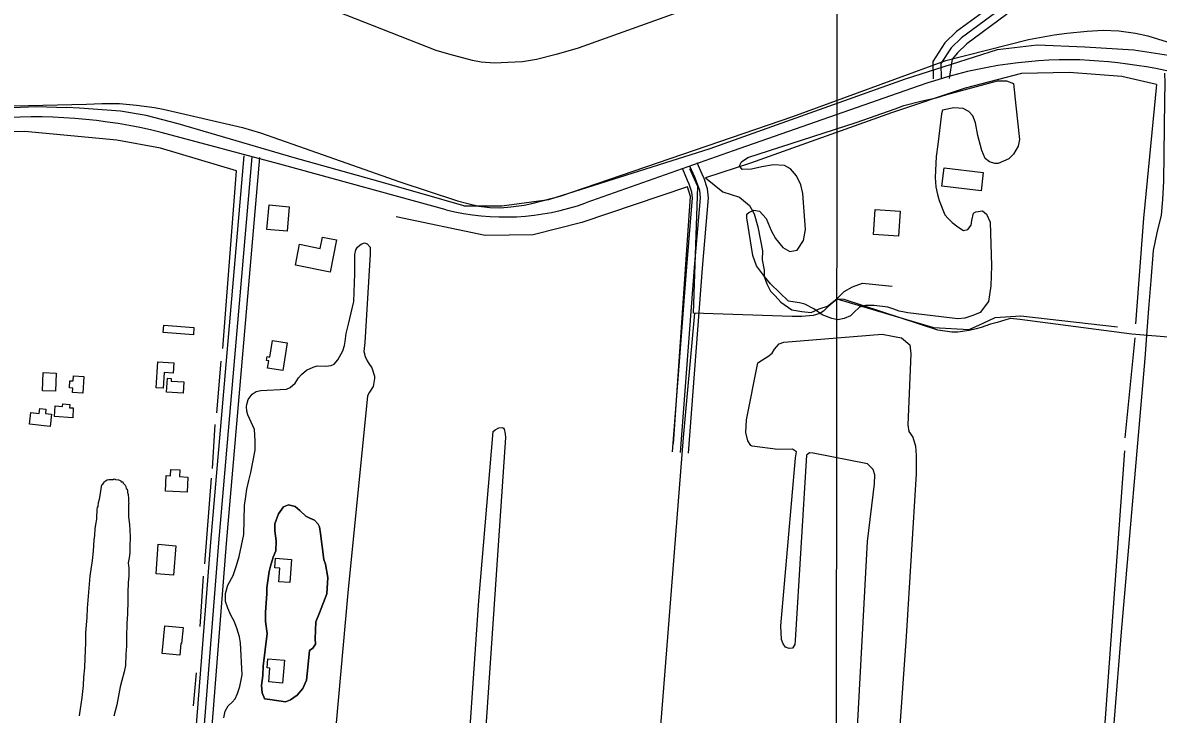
# Model space of a CAD drawing. Extents: x 3219052 to 3256913, y 800770 to 826146.
# Drawn here: x 3237402 to 3239544, y 809821 to 811124 of the extents above; entities that cross this region are included whole.
import ezdxf

# ---------------------------------------------------------------- set-up
doc = ezdxf.new("R2010")
doc.units = 0
for name, color, linetype in [('V-BLDG-OTLN', 7, 'Continuous'), ('V-DTCH-CNTR', 7, 'Continuous'), ('V-GRID-MAJR', 7, 'Continuous'), ('V-LEVE-TOET', 7, 'Continuous'), ('V-ROAD-CNTR', 7, 'Continuous'), ('V-SITE-VEGE', 7, 'Continuous'), ('V-TOPO-SHOR', 7, 'Continuous')]:
    doc.layers.add(name, color=color, linetype=linetype)

msp = doc.modelspace()

# ---------------------------------------------------------------- linework, layer by layer
at = {"layer": 'V-BLDG-OTLN'}
for points in [[(3239213.6, 810841.5), (3239209.4, 810807.2), (3239135.6, 810816.2), (3239139.7, 810850.4)], [(3237900.7, 810731.1), (3237862.8, 810734.5), (3237866.9, 810780.6), (3237904.8, 810777.2)], [(3239009.7, 810772), (3239056.5, 810769.1), (3239053.6, 810722), (3239006.8, 810724.9)], [(3237916.4, 810666.9), (3237924.4, 810706.5), (3237963.3, 810698.6), (3237967.6, 810720.1), (3237994.2, 810714.7), (3237981.9, 810653.7)], [(3237724.2, 810535.9), (3237667, 810540.2), (3237668.1, 810553.9), (3237725.2, 810549.7)], [(3237892.6, 810468.4), (3237864, 810473), (3237866.3, 810487), (3237861.8, 810487.7), (3237863, 810494.9), (3237868, 810494.1), (3237873.1, 810525.4), (3237901, 810520.9)], [(3237653.8, 810436.2), (3237657.1, 810484.9), (3237687.1, 810482.9), (3237685.9, 810463.8), (3237669.3, 810464.9), (3237667.3, 810435.3)], [(3237464.1, 810429.6), (3237439.6, 810430.7), (3237441.1, 810465), (3237465.6, 810464)], [(3237517.6, 810457.6), (3237515.5, 810425.8), (3237496.2, 810427.1), (3237496.8, 810435.7), (3237490.3, 810436.1), (3237491.2, 810449.5), (3237497.5, 810449.1), (3237498.1, 810458.9)], [(3237673.7, 810428.1), (3237675.3, 810454.2), (3237682.5, 810453.8), (3237682.2, 810448.8), (3237706.4, 810447.3), (3237705.1, 810426.2)], [(3237462.2, 810381.8), (3237463.5, 810402.1), (3237477.5, 810401.1), (3237477.8, 810405.8), (3237491.2, 810404.9), (3237490.8, 810398.5), (3237497.7, 810398.1), (3237496.5, 810379.5)], [(3237453.8, 810363.5), (3237415.3, 810367.8), (3237417.7, 810389.8), (3237433.5, 810388), (3237434.5, 810396.9), (3237445.9, 810395.6), (3237445, 810387.5), (3237456.3, 810386.3)], [(3237713.7, 810268), (3237712.4, 810239.7), (3237671.6, 810241.5), (3237672.9, 810270.7), (3237680.7, 810270.3), (3237681.3, 810282.3), (3237698.7, 810281.6), (3237698.1, 810268.7)], [(3237691.1, 810138.6), (3237686.7, 810083.3), (3237653.7, 810085.9), (3237658, 810141.2)], [(3237905.8, 810069.1), (3237885, 810070.6), (3237886.9, 810096.5), (3237877.6, 810097.2), (3237878.9, 810115), (3237909, 810112.8)], [(3237704.7, 809984.3), (3237701.8, 809954.2), (3237700.5, 809954.4), (3237698.4, 809932.2), (3237665, 809935.4), (3237670.1, 809987.6)], [(3237892.1, 809879.8), (3237866.3, 809882), (3237868.5, 809908.1), (3237863.2, 809908.6), (3237864.6, 809925.6), (3237895.7, 809923)]]:
    msp.add_lwpolyline(points, close=True, dxfattribs=at)
at = {"layer": 'V-DTCH-CNTR'}
for points in [[(3239256.8, 807089.3), (3239286.6, 807509.2), (3239316.8, 807924.6), (3239370.7, 808635.8), (3239412.2, 809128.7), (3239434.6, 809482.4), (3239474, 809976.1), (3239518.9, 810491.3), (3239522.1, 810534.9), (3239525.7, 810585.4), (3239530.1, 810638.6), (3239534.2, 810694.9), (3239541.2, 810728.2), (3239549.6, 810761.4), (3239551.5, 810783.1), (3239552.1, 810790.7), (3239553.7, 810825.3), (3239556, 810978.2), (3239556.5, 811010.4), (3239555.6, 811028.9)], [(3239744.2, 810516.7), (3239493.7, 810537.3), (3239282.7, 810565.1), (3239264.9, 810566.4), (3239256.3, 810564), (3239239.8, 810559.2), (3239227.4, 810555.7), (3239209.5, 810549.8), (3239199.9, 810547.4), (3239186.8, 810544.3), (3239165.5, 810541.1), (3239154.5, 810540.8), (3239145.2, 810542.1), (3239128, 810544.5), (3238951.4, 810602.3), (3238939.3, 810603.3), (3238932.4, 810598.9), (3238920.4, 810588.5), (3238912.5, 810580.6), (3238905.3, 810576.1), (3238892.9, 810572.6), (3238871.6, 810570.5), (3238853, 810570.2), (3238666.9, 810577), (3238675, 810815.5), (3238660, 810848.9)], [(3238669.1, 810577), (3238647.5, 810342.3), (3238615.9, 809942.4), (3238505.9, 808551.2), (3238390.9, 807112.6), (3238318.2, 806165.9)]]:
    msp.add_lwpolyline(points, dxfattribs=at)
at = {"layer": 'V-GRID-MAJR'}
msp.add_spline([(3238932.4, 806165.2), (3238939.4, 812224), (3238946.5, 818286.2), (3238953.5, 824348.4), (3238953.5, 824351.8)], degree=3, dxfattribs=at)
at = {"layer": 'V-LEVE-TOET'}
for points in [[(3238719.9, 811173.3), (3238449.9, 811076.3), (3238408.3, 811064), (3238370.9, 811054.7), (3238344.5, 811050.4), (3238317, 811048.9), (3238292.1, 811047.9), (3238267, 811049.7), (3238250.5, 811052.6), (3238205.8, 811064.6), (3238182.2, 811071.7), (3237860.3, 811198.7)], [(3237275.7, 810965), (3237522.5, 810970.8), (3237551.6, 810972.1), (3237585.1, 810971.8), (3237616.6, 810968.6), (3237650.7, 810964.5), (3237667.2, 810961.2), (3237817, 810926.4), (3237850.9, 810916.3), (3237922.2, 810891.3), (3238113.7, 810823.9), (3238221.9, 810788.4), (3238241.7, 810783.4), (3238262.6, 810778.6), (3238283, 810775.7), (3238303.1, 810775.4), (3238322.8, 810776.9), (3238347.7, 810780), (3238362.1, 810783.6), (3238415.4, 810797.4), (3238854.2, 810947.3), (3239143, 811052.7), (3239299, 811092.5), (3239346.9, 811101.2), (3239371.2, 811104.3), (3239409.2, 811107.9), (3239439.5, 811110.1), (3239468.8, 811108.9), (3239500.3, 811104.2), (3239523.6, 811099.1), (3239596.5, 811076.8)]]:
    msp.add_lwpolyline(points, dxfattribs=at)
at = {"layer": 'V-ROAD-CNTR'}
for points in [[(3239321.5, 811227.3), (3239286.1, 811201.3), (3239239.2, 811163), (3239162.8, 811107.3), (3239141.3, 811086.4), (3239118.4, 811051.2), (3239119.1, 811018.2)], [(3239357.1, 811235), (3239295.3, 811189.4), (3239248.4, 811151.1), (3239172.5, 811095.8), (3239153, 811076.8), (3239133.5, 811046.9), (3239134.1, 811018.5)], [(3239339.3, 811203.2), (3239304.5, 811177.6), (3239257.5, 811139.2), (3239182.2, 811084.3), (3239164.7, 811067.2), (3239154.7, 811055.1), (3239149.1, 811018.8)], [(3239090.6, 811004.2), (3238742.1, 810882.7), (3238464.3, 810784.5)], [(3238200.7, 810771.3), (3237893.9, 810855.8), (3237663.5, 810917.2)], [(3237532.7, 807335.5), (3237641.7, 808681.3), (3237756.8, 810145.5), (3237819.9, 810872.9)], [(3237547.7, 807334.3), (3237656.7, 808680.1), (3237771.8, 810144.3), (3237834.8, 810871.6)], [(3237562.6, 807333.1), (3237671.6, 808678.9), (3237786.7, 810143), (3237849.7, 810870.3)], [(3238657.5, 810313.2), (3238684.2, 810661.6), (3238695.2, 810794.1), (3238693.6, 810811), (3238687, 810830.4), (3238683.4, 810838.9), (3238674.2, 810859.9)], [(3238627.6, 810315.5), (3238654.3, 810664), (3238665.1, 810793.9), (3238664.1, 810804.6), (3238658.9, 810819.7), (3238655.8, 810827), (3238646.7, 810847.8)], [(3238642.5, 810314.3), (3238669.2, 810662.8), (3238680.2, 810794), (3238678.9, 810807.8), (3238673, 810825.1), (3238669.6, 810832.9), (3238660.5, 810853.9)]]:
    msp.add_lwpolyline(points, dxfattribs=at)
for centre, radius, start, end in [((3239376.4, 810210.4), 843.7, 88.6969, 109.7988), ((3239346.7, 809989.2), 1065.8, 71.8653, 87.3728), ((3237424, 809955.5), 991.1, 76.012, 95.1225), ((3238310.6, 811214.6), 456.7, 256.0806, 289.6612)]:
    msp.add_arc(centre, radius, start, end, dxfattribs=at)
at = {"layer": 'V-SITE-VEGE'}
for p, q in [((3238837.4, 810522.3), (3239023, 810537.3)), ((3239023, 810537.3), (3239042.5, 810533.7)), ((3239042.5, 810533.7), (3239059, 810530.2)), ((3238820, 810509.1), (3238828.7, 810519)), ((3238828.7, 810519), (3238837.4, 810522.3)), ((3239059, 810530.2), (3239075.2, 810517)), ((3239075.2, 810517), (3239077, 810500)), ((3238797, 810489), (3238807.2, 810495)), ((3238807.2, 810495), (3238815.2, 810501.3)), ((3238815.2, 810501.3), (3238820, 810509.1)), ((3239077, 810500), (3239071.2, 810366.4)), ((3238767.2, 810376), (3238788.6, 810483.3)), ((3238788.6, 810483.3), (3238797, 810489)), ((3238765.8, 810351.8), (3238767.2, 810376)), ((3239071.2, 810366.4), (3239073.4, 810353.8)), ((3238769.4, 810335.9), (3238765.8, 810351.8)), ((3239073.4, 810353.8), (3239080.6, 810343.3)), ((3239080.6, 810343.3), (3239086, 810326.2)), ((3238775.4, 810327.2), (3238769.4, 810335.9)), ((3238777.5, 810326), (3238775.4, 810327.2)), ((3238826, 810319.8), (3238777.5, 810326)), ((3238853.6, 810320.2), (3238826, 810319.8)), ((3238859.3, 810316.9), (3238853.6, 810320.2)), ((3239086, 810326.2), (3239087.2, 810308.6)), ((3238832, 809987.7), (3238859.6, 810304)), ((3238880.3, 810309.1), (3238858.7, 809960.2)), ((3238861.1, 810315.7), (3238859.3, 810316.9)), ((3238859.6, 810304), (3238861.1, 810315.7)), ((3238885.6, 810313.6), (3238880.3, 810309.1)), ((3238892.8, 810312.7), (3238885.6, 810313.6)), ((3238995.3, 810292.9), (3238892.8, 810312.7)), ((3239087.2, 810308.6), (3239087, 810273.8)), ((3239005.8, 810282.1), (3238995.3, 810292.9)), ((3239008.8, 810271.9), (3239005.8, 810282.1)), ((3238994.9, 810146.7), (3239008.2, 810255.1)), ((3239008.2, 810255.1), (3239008.8, 810271.9)), ((3239087, 810273.8), (3239068, 809967.7)), ((3238965.6, 809602.1), (3238994.9, 810146.7)), ((3238832.9, 809961.9), (3238832, 809987.7)), ((3238836.2, 809953.5), (3238832.9, 809961.9)), ((3238858.7, 809960.2), (3238858.1, 809952.4)), ((3239068, 809967.7), (3239030, 809424)), ((3238840.4, 809947.2), (3238836.2, 809953.5)), ((3238847.6, 809944.6), (3238840.4, 809947.2)), ((3238853.9, 809945.5), (3238847.6, 809944.6)), ((3238858.1, 809952.4), (3238853.9, 809945.5))]:
    msp.add_line(p, q, dxfattribs=at)
for points in [[(3238758.9, 810847.4), (3238753.8, 810854.6), (3238757.4, 810862.1), (3238769.4, 810870.2), (3238974.1, 810935.9), (3239047.5, 810961.5), (3239063.9, 810968.1), (3239096, 810975.9), (3239124.4, 810982.3), (3239144.5, 810988.6), (3239240.6, 811014.5), (3239257, 811014.8), (3239270.5, 811009.2), (3239274.8, 810967.5), (3239281.5, 810903.7), (3239279.1, 810891.2), (3239270.8, 810876.2), (3239261.5, 810867.5), (3239241.4, 810858.8), (3239235.4, 810858.7), (3239225, 810861.7), (3239217.2, 810868.3), (3239210.5, 810883), (3239203.3, 810911.4), (3239198.8, 810935.1), (3239193.7, 810948.5), (3239186.5, 810956.6), (3239175.7, 810962.3), (3239158.3, 810963.7), (3239136.7, 810959.5), (3239134.9, 810952.3), (3239127.6, 810894.8), (3239124.9, 810872), (3239122.6, 810832.5), (3239124.1, 810814.5), (3239127.4, 810800.2), (3239130.4, 810788.8), (3239141.3, 810761.8), (3239147.3, 810755.3), (3239154.8, 810747.8), (3239165.3, 810739.1), (3239176.4, 810732.5), (3239184.1, 810734.1), (3239190.7, 810742.5), (3239192.2, 810751.4), (3239194.9, 810764.9), (3239199.7, 810767.9), (3239212.2, 810769.4), (3239219.7, 810763.5), (3239226.6, 810748.5), (3239229.2, 810665.8), (3239228, 810628.4), (3239223.6, 810598.7), (3239207.5, 810578.3), (3239194, 810572.6), (3239178.7, 810567.2), (3239165.6, 810566), (3239071.5, 810577.2), (3239065.2, 810578.7), (3239055, 810580.8), (3239044.8, 810584.4), (3239033.4, 810587.9), (3239008, 810591.2), (3238991.2, 810590.9), (3238980.4, 810587.8), (3238969.6, 810577.9), (3238963.4, 810571.6), (3238951.4, 810566.8), (3238939.4, 810564.1), (3238928, 810566.5), (3238909.8, 810573.3), (3238894.2, 810584.7), (3238876.8, 810594), (3238866.9, 810596.3), (3238846.2, 810599.3), (3238812.3, 810631.9), (3238801.2, 810645.6), (3238785.6, 810665.7), (3238779.3, 810685.1), (3238767.8, 810756.1), (3238767.5, 810763.3), (3238771.4, 810766.3), (3238780.9, 810771.1), (3238791.7, 810768.7), (3238804, 810755.3), (3238813.3, 810732.5), (3238821.8, 810717.6), (3238835.3, 810700.5), (3238848.8, 810693.1), (3238862.8, 810695.2), (3238874.5, 810713.5), (3238878.3, 810734.4), (3238873.1, 810802.4), (3238869.8, 810818.3), (3238861.1, 810835.3), (3238850.3, 810848.5), (3238838.9, 810854.8), (3238817.9, 810856.2), (3238795.8, 810852.6), (3238776.6, 810848.1)], [(3237868.4, 809849.1), (3237858.5, 809850.3), (3237857.9, 809850.9), (3237853.7, 809861.4), (3237852.8, 809875.2), (3237855.1, 809893.8), (3237855.7, 809911.7), (3237863.1, 809973.1), (3237860, 809995.6), (3237860, 810012.7), (3237861.5, 810030.9), (3237862.4, 810047.7), (3237862.3, 810059.1), (3237867.1, 810089.7), (3237869.7, 810099.8), (3237874.8, 810117.2), (3237879.3, 810128.9), (3237880.5, 810147.8), (3237878, 810166.7), (3237878, 810179.5), (3237884.9, 810198.4), (3237893.8, 810211.9), (3237903.7, 810215.8), (3237916.3, 810212.5), (3237924.7, 810205.1), (3237936.4, 810194), (3237943.9, 810190.4), (3237952.3, 810186.8), (3237959.5, 810179.1), (3237961.6, 810174), (3237964, 810161.4), (3237970.1, 810112.9), (3237973.4, 810103.6), (3237977.6, 810078.8), (3237975.6, 810048.2), (3237961.9, 810012.2), (3237955, 809995.2), (3237954.1, 809979), (3237953.8, 809964), (3237954.5, 809953.2), (3237949.4, 809945.4), (3237943.1, 809940.9), (3237939.6, 809908.9), (3237937.2, 809885.2), (3237930.3, 809869.6), (3237919.9, 809857), (3237907.3, 809848.3), (3237898, 809844.7)], [(3237868.4, 809849.1), (3237898, 809844.7), (3237907.3, 809848.3), (3237919.9, 809857), (3237930.3, 809869.6), (3237937.2, 809885.2), (3237939.6, 809908.9), (3237943.1, 809940.9), (3237949.4, 809945.4), (3237954.5, 809953.2), (3237953.8, 809964), (3237954.1, 809979), (3237955, 809995.2), (3237961.9, 810012.2), (3237975.6, 810048.2), (3237977.6, 810078.8), (3237973.4, 810103.6), (3237970.1, 810112.9), (3237964, 810161.4), (3237961.6, 810174), (3237959.5, 810179.1), (3237952.3, 810186.8), (3237943.9, 810190.4), (3237936.4, 810194), (3237924.7, 810205.1), (3237916.3, 810212.5), (3237903.7, 810215.8), (3237893.8, 810211.9), (3237884.9, 810198.4), (3237878, 810179.5), (3237878, 810166.7), (3237880.5, 810147.8), (3237879.3, 810128.9), (3237874.8, 810117.2), (3237869.7, 810099.8), (3237867.1, 810089.7), (3237862.3, 810059.1), (3237862.4, 810047.7), (3237861.5, 810030.9), (3237860, 810012.7), (3237860, 809995.6), (3237863.1, 809973.1), (3237855.7, 809911.7), (3237855.1, 809893.8), (3237852.8, 809875.2), (3237853.7, 809861.4), (3237857.9, 809850.9), (3237858.5, 809850.3)]]:
    msp.add_lwpolyline(points, close=True, dxfattribs=at)
for points in [[(3237781.6, 809814), (3237784, 809826.8), (3237789.6, 809836.7), (3237797.4, 809843.6), (3237803.1, 809850.2), (3237807.3, 809860.4), (3237812, 809873.3), (3237816.2, 809895.2), (3237813.1, 809955.4), (3237811, 809966.8), (3237805.9, 809983.2), (3237801.3, 809996.1), (3237795, 810007.5), (3237789, 810020.9), (3237784.8, 810033.5), (3237784.8, 810048.8), (3237788.9, 810064.4), (3237799.1, 810082.7), (3237805.6, 810101.5), (3237810.7, 810118.3), (3237819.3, 810159.7), (3237820.4, 810214.5), (3237822.8, 810231.5), (3237824.9, 810245.3), (3237828.4, 810261.5), (3237832.6, 810276.5), (3237840.6, 810318.7), (3237840.9, 810336.1), (3237839.4, 810357.4), (3237827, 810385.2), (3237825.2, 810392.4), (3237824.3, 810400.8), (3237824.9, 810404.4), (3237827.6, 810414.3), (3237835.1, 810424.2), (3237842.2, 810429.3), (3237851.2, 810430.8), (3237899.4, 810433.3), (3237906.9, 810436.9), (3237915.9, 810445), (3237922.2, 810454.6), (3237928.1, 810461.2), (3237937.4, 810469.3), (3237949.7, 810474.7), (3237957.5, 810477.4), (3237973.6, 810477.1), (3237984.1, 810478), (3237989.5, 810480.7), (3237996.7, 810488.8), (3238005.9, 810505.9), (3238009.2, 810515.8), (3238010.4, 810523.6), (3238012.5, 810538.6), (3238016.6, 810555.7), (3238026.4, 810598.5), (3238028.5, 810651.5), (3238028.4, 810687.2), (3238030.5, 810695.9), (3238033.5, 810700.9), (3238038.5, 810705.7), (3238041.5, 810707.6), (3238046.9, 810709.1), (3238051.7, 810707.3), (3238057.4, 810701), (3238057.7, 810688.1), (3238047.2, 810521.3), (3238045.8, 810504.8), (3238048.2, 810495.2), (3238051.5, 810487.1), (3238054.8, 810481.7), (3238060.8, 810474), (3238065.6, 810457.8), (3238065.9, 810453.6), (3238063, 810438.6), (3238056.4, 810428.1), (3238052.2, 810421.2), (3238015.4, 810049.8), (3237992.8, 809797.8)], [(3238312.6, 810342.6), (3238263.5, 809622.2), (3238243, 809373.9), (3238228.3, 809225.9)], [(3238229.8, 809558.6), (3238262.2, 810035.5), (3238289.5, 810353.9), (3238293.4, 810357.2), (3238300.3, 810360.9), (3238307.2, 810361.5), (3238308.7, 810360.3), (3238309.9, 810357.9), (3238312.3, 810349.2), (3238312.6, 810342.6)], [(3237509.6, 809817.9), (3237514.1, 809852.6), (3237516.8, 809875.4), (3237517.7, 809890.9), (3237519.5, 809908.3), (3237520.3, 809926.6), (3237521.2, 809955.8), (3237521.2, 809975), (3237523.9, 810003.3), (3237524.7, 810020.6), (3237529.2, 810080.9), (3237533.7, 810111), (3237535.5, 810128.4), (3237537.3, 810149.4), (3237538.2, 810157.6), (3237539.1, 810170.4), (3237540, 810178.6), (3237541.8, 810188.7), (3237541.8, 810196.9), (3237542.7, 810201.4), (3237542.7, 810206.9), (3237543.6, 810210.6), (3237544.5, 810212.4), (3237545.4, 810219.7), (3237547.2, 810226.1), (3237549, 810237.1), (3237549.9, 810241.6), (3237550.8, 810249.9), (3237551.7, 810253.5), (3237553.5, 810254.4), (3237554.4, 810256.3), (3237556.3, 810259), (3237558.1, 810260.8), (3237561.7, 810262.7), (3237564.5, 810263.6), (3237572.7, 810263.6), (3237574.5, 810264.5), (3237577.3, 810263.6), (3237582.7, 810262.7), (3237584.6, 810261.8), (3237587.3, 810260.9), (3237588.2, 810259.1), (3237591, 810259.1), (3237591.6, 810256.3)], [(3237591.6, 810256.3), (3237595.5, 810252.7), (3237596.5, 810249.9), (3237597.4, 810246.3), (3237599.2, 810245.4), (3237600.1, 810241.7), (3237600.1, 810239), (3237601, 810235.3), (3237601, 810232.6), (3237602, 810229.9), (3237602, 810223.5), (3237602, 810221.1), (3237602.2, 810219), (3237602, 810216.6), (3237602, 810214.3), (3237602, 810193.3), (3237603.9, 810178.7), (3237604.8, 810155.9), (3237604, 810135.8), (3237604, 810124.9), (3237603.1, 810115.7), (3237601.3, 810106.6), (3237602.2, 810096.5), (3237602.2, 810081), (3237601.3, 810069.2), (3237600.5, 810050), (3237600.5, 810035.4), (3237599.6, 810009.8), (3237598.7, 809992.4), (3237597.9, 809966), (3237597.9, 809949.5), (3237597, 809934), (3237596.2, 809913), (3237593.4, 809901.1), (3237588.9, 809884.7), (3237586.2, 809872.8), (3237579.9, 809839), (3237574.4, 809817.1)]]:
    msp.add_lwpolyline(points, dxfattribs=at)
at = {"layer": 'V-TOPO-SHOR'}
for p, q in [((3239499, 810530.5), (3239480.5, 810341.9)), ((3237768.4, 810388.8), (3237776.8, 810486.1)), ((3237760.3, 810284.3), (3237765.4, 810367.2)), ((3237745.6, 810104.2), (3237758.4, 810265.6)), ((3237736.6, 809986.6), (3237743, 810080.9)), ((3237724.2, 809837), (3237729.7, 809899.3))]:
    msp.add_line(p, q, dxfattribs=at)
for points in [[(3238234, 810778.8), (3238306, 810778.7), (3238394.5, 810790.7), (3238698.4, 810887.3), (3239066.6, 811018.4), (3239240.3, 811073.5), (3239314.9, 811082.1), (3239405.2, 811078.4), (3239497.1, 811073), (3239587.4, 811058.9), (3239649.8, 811039.7), (3240159.6, 810844.3), (3240542.8, 810696), (3240584.5, 810685.5), (3240634.8, 810680.1), (3240730.2, 810679.9), (3240827.4, 810683.2), (3241389.8, 810735.8), (3242217.8, 810800), (3242703.8, 810844.1)], [(3239540, 811007.6), (3239474.5, 811022.7), (3239375.6, 811029.9), (3239285.3, 811028.3), (3239179.4, 811000.8), (3239040.5, 810954.2), (3238774.7, 810859.3), (3238689.6, 810831.7)], [(3239540, 811007.6), (3239515.7, 810755.8), (3239500.5, 810556.9)], [(3235881.7, 810823.7), (3236089.9, 810814.6), (3236180.1, 810817.9), (3236228.7, 810824.7), (3236289.5, 810840.2), (3236506.6, 810895.3), (3236574.3, 810909.1), (3236739.2, 810924.3), (3236836.4, 810929.3), (3237351.9, 810963), (3237428.2, 810966.3), (3237484.9, 810964.2)], [(3238234, 810778.8), (3238155.5, 810801.4), (3238060.9, 810828.3), (3237914.3, 810869.2), (3237695.2, 810933.3), (3237635.1, 810949.2), (3237586.7, 810957.6), (3237509.1, 810963.3), (3237484.9, 810964.2)], [(3237779.8, 810510.4), (3237805.2, 810844.9), (3237662.3, 810887.6), (3237580, 810902.8), (3237406.6, 810919.2), (3237357.3, 810917.9)], [(3238629.1, 810330.6), (3238661.2, 810796.3), (3238655.8, 810815), (3238456.7, 810747.4), (3238365, 810724.4), (3238274.3, 810723.3), (3238106.7, 810758.5)], [(3238689.6, 810831.7), (3238722.6, 810805.6), (3238753.8, 810795.2), (3238772.8, 810779.5), (3238781.5, 810763.9), (3238788.4, 810739.5), (3238793.5, 810713.5), (3238797, 810694.4), (3238796.9, 810677.1), (3238800.3, 810658), (3238800.3, 810645.8), (3238805.5, 810631.9), (3238812.4, 810618), (3238821.1, 810609.3), (3238831.5, 810597.2), (3238852.3, 810583.2), (3238871.3, 810579.7), (3238888.7, 810577.9), (3238904.3, 810584.9), (3238920, 810590), (3238937.3, 810603.9), (3238951.2, 810617.7), (3238966.9, 810626.4), (3238986, 810633.3), (3239041.5, 810627.9)], [(3238937.3, 810603.9), (3239119.4, 810549.7), (3239187.1, 810546.1), (3239213.2, 810558.2), (3239235.8, 810568.5), (3239284.4, 810571.9), (3239466.5, 810550.7)], [(3239479.8, 810317.5), (3239443.4, 809813.9), (3239403.6, 809290.9), (3239391.3, 809141.1)]]:
    msp.add_lwpolyline(points, dxfattribs=at)

doc.saveas('drawing.dxf')
